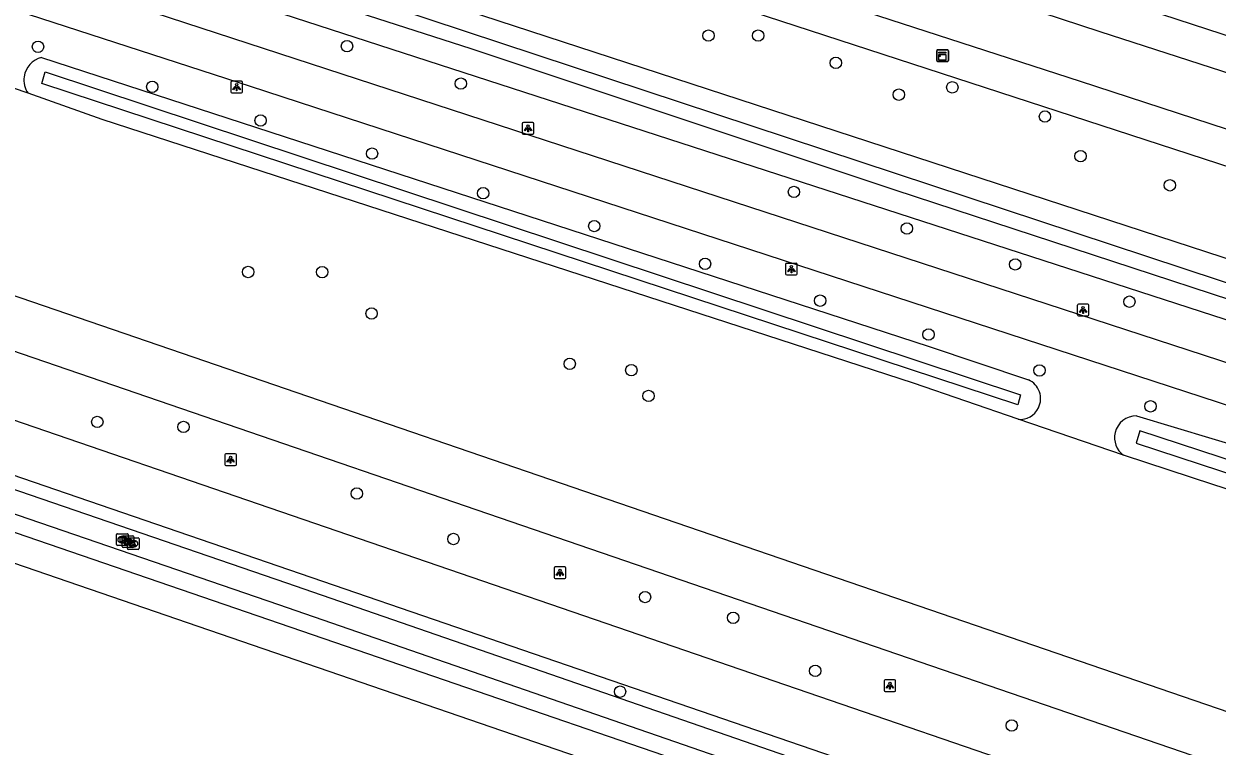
# Model space of a CAD drawing. Extents: x 155275 to 156263, y 382654 to 383635.
# Drawn here: x 155740.2 to 155842.7, y 382709.3 to 382771.3 of the extents above; entities that cross this region are included whole.
import ezdxf

# ---------------------------------------------------------------- set-up
doc = ezdxf.new("R2010")
doc.units = 0
for name, color, linetype in [('IMGEO_Berm_groen', 7, 'Continuous'), ('IMGEO_Boom', 7, 'Continuous'), ('IMGEO_Fietspad_gesloten', 7, 'Continuous'), ('IMGEO_Groenvoorziening', 7, 'Continuous'), ('IMGEO_Kast', 7, 'Continuous'), ('IMGEO_Kolk', 7, 'Continuous'), ('IMGEO_Lichtpunt', 7, 'Continuous'), ('IMGEO_Loofbos', 7, 'Continuous'), ('IMGEO_Rijbaan_lokaal_gesloten', 7, 'Continuous'), ('IMGEO_Rijbaan_regionaal_gesloten', 7, 'Continuous'), ('IMGEO_Waterloop', 7, 'Continuous')]:
    doc.layers.add(name, color=color, linetype=linetype)

msp = doc.modelspace()

# ---------------------------------------------------------------- linework, layer by layer
at = {"layer": 'IMGEO_Berm_groen'}
for points in [[(155577.78, 382834.26), (155577.59, 382833.89), (155577.45, 382833.38), (155577.38, 382832.64), (155577.38, 382832.6), (155577.58, 382832), (155578.91, 382831.42), (155583.98, 382830.01), (155915.89, 382722.43)], [(155741.73, 382768.4), (155817.86, 382743.62), (155826.47, 382740.73)], [(155740.58, 382765.33), (155732.16, 382768.19)], [(155825.58, 382737.35), (155816.59, 382740.46), (155746.93, 382763.08), (155740.58, 382765.33)], [(155835.75, 382737.64), (155858.39, 382730.82), (155871.79, 382726.78), (155892.78, 382720.19), (155909.15, 382714.79), (155913.42, 382713.61), (155918.89, 382712.01), (155921.41, 382711.32), (155924.08, 382710.26)], [(155834.63, 382734.27), (155825.58, 382737.35)], [(155907.94, 382709.72), (155904.76, 382711.66), (155898.18, 382713.83), (155842.38, 382731.71), (155834.63, 382734.27)]]:
    msp.add_lwpolyline(points, dxfattribs=at)
for centre, radius, start, end in [((155742.19, 382766.49), 1.97, 103.5907, 172.3086), ((155742.18, 382766.47), 1.96, 171.8166, 215.3981), ((155825.75, 382739.12), 1.76, 333.4227, 66.0179), ((155825.75, 382739.1), 1.76, 264.2631, 333.9181), ((155835.72, 382735.78), 1.86, 89.2755, 166.992), ((155835.72, 382735.77), 1.86, 166.6125, 233.9855)]:
    msp.add_arc(centre, radius, start, end, dxfattribs=at)
at = {"layer": 'IMGEO_Boom'}
for centre in [(155798.99, 382770.28), (155803.26, 382770.28), (155741.43, 382769.32), (155767.96, 382769.37), (155809.93, 382767.94), (155751.24, 382765.88), (155777.73, 382766.16), (155819.93, 382765.84), (155815.34, 382765.21), (155760.54, 382762.99), (155827.88, 382763.33), (155770.11, 382760.15), (155830.94, 382759.93), (155779.65, 382756.75), (155806.33, 382756.86), (155838.61, 382757.43), (155789.19, 382753.93), (155816.03, 382753.72), (155798.7, 382750.69), (155825.33, 382750.64), (155759.47, 382749.99), (155765.83, 382749.98), (155808.58, 382747.53), (155835.13, 382747.44), (155770.07, 382746.43), (155817.89, 382744.62), (155787.08, 382742.11), (155792.37, 382741.56), (155827.41, 382741.54), (155793.85, 382739.35), (155836.95, 382738.46), (155746.52, 382737.12), (155753.92, 382736.69), (155768.8, 382730.97), (155777.09, 382727.07), (155793.55, 382722.09), (155801.11, 382720.31), (155808.16, 382715.76), (155791.4, 382713.97), (155825.03, 382711.06)]:
    msp.add_circle(centre, 0.489, dxfattribs=at)
at = {"layer": 'IMGEO_Fietspad_gesloten'}
for points in [[(155900.91, 382719.83), (155759.67, 382765.92), (155663.46, 382797.12), (155571.34, 382827.15), (155557.35, 382831.56)], [(155902.12, 382723.09), (155736.56, 382777.11), (155664.54, 382800.41), (155572.37, 382830.46)], [(155516.42, 382806.7), (155518.7, 382805.4), (155529.49, 382800.17), (155534.1, 382798.16), (155535.88, 382797.55), (155896.95, 382673.55), (155947.87, 382656.21)], [(155536.23, 382794.8), (155803.62, 382702.94), (155946.67, 382653.88)]]:
    msp.add_lwpolyline(points, dxfattribs=at)
at = {"layer": 'IMGEO_Groenvoorziening'}
msp.add_lwpolyline([(155916.41, 382747.67), (155914.82, 382747.52), (155913.28, 382747.6), (155911.86, 382747.92), (155910.48, 382748.32), (155908.34, 382748.98), (155885.77, 382756.51), (155664.73, 382828.54)], dxfattribs=at)
at = {"layer": 'IMGEO_Kast'}
for p, q in [((155818.59, 382768.13), (155818.59, 382768.97)), ((155818.59, 382768.97), (155818.59, 382768.13)), ((155818.66, 382769.06), (155819.5, 382769.06)), ((155819.5, 382769.06), (155818.66, 382769.06)), ((155819.59, 382768.98), (155819.59, 382768.14)), ((155819.59, 382768.14), (155819.59, 382768.98)), ((155819.51, 382768.06), (155818.67, 382768.06)), ((155818.67, 382768.06), (155819.51, 382768.06))]:
    msp.add_line(p, q, dxfattribs=at)
for points in [[(155818.78, 382768.85), (155819.38, 382768.85), (155819.38, 382768.76), (155818.78, 382768.76), (155818.78, 382768.85)], [(155818.78, 382768.67), (155819.38, 382768.67), (155819.38, 382768.18), (155818.78, 382768.18), (155818.78, 382768.67)]]:
    msp.add_lwpolyline(points, dxfattribs=at)
msp.add_circle((155818.87, 382768.52), 0.0377, dxfattribs=at)
for centre, start, end in [((155818.67, 382768.98), 92.4484, 184.2845), ((155818.67, 382768.98), 92.4484, 184.2845), ((155819.51, 382768.98), 2.4484, 94.2845), ((155819.51, 382768.98), 2.4484, 94.2845), ((155818.67, 382768.13), 182.4484, 274.2845), ((155818.67, 382768.13), 182.4484, 274.2845), ((155819.51, 382768.13), 272.4484, 4.2845), ((155819.51, 382768.13), 272.4484, 4.2845)]:
    msp.add_arc(centre, 0.0779, start, end, dxfattribs=at)
at = {"layer": 'IMGEO_Kolk'}
for p, q in [((155748.17, 382726.6), (155748.17, 382727.45)), ((155748.25, 382727.52), (155749.1, 382727.52)), ((155748.65, 382726.42), (155748.65, 382727.27)), ((155748.66, 382727.3), (155748.68, 382727.3)), ((155748.73, 382727.35), (155749.58, 382727.35)), ((155749.17, 382727.45), (155749.17, 382726.6)), ((155749.65, 382727.27), (155749.65, 382726.42)), ((155749.1, 382726.52), (155748.25, 382726.52)), ((155748.68, 382726.74), (155748.66, 382726.74)), ((155749.58, 382726.34), (155748.73, 382726.34)), ((155749.1, 382726.25), (155749.1, 382727.11)), ((155749.14, 382727.12), (155749.16, 382727.12)), ((155749.16, 382726.57), (155749.14, 382726.57)), ((155749.17, 382727.18), (155750.03, 382727.18)), ((155749.59, 382726.96), (155749.61, 382726.96)), ((155749.61, 382726.4), (155749.59, 382726.4)), ((155750.1, 382727.11), (155750.1, 382726.25)), ((155750.03, 382726.18), (155749.17, 382726.18))]:
    msp.add_line(p, q, dxfattribs=at)
for points in [[(155748.17, 382726.6), (155748.17, 382727.45)], [(155748.25, 382727.52), (155749.1, 382727.52)], [(155748.49, 382727.22), (155748.62, 382727.22), (155748.62, 382727.07), (155748.74, 382727.22), (155748.91, 382727.22), (155748.76, 382727.07), (155748.92, 382726.82), (155748.76, 382726.82), (155748.68, 382726.99), (155748.62, 382726.92), (155748.62, 382726.82), (155748.49, 382726.82), (155748.49, 382727.22)], [(155748.65, 382726.42), (155748.65, 382727.27)], [(155748.73, 382727.35), (155749.58, 382727.35)], [(155749.17, 382727.45), (155749.17, 382726.6)], [(155749.65, 382727.27), (155749.65, 382726.42)], [(155749.1, 382726.52), (155748.25, 382726.52)], [(155749.58, 382726.34), (155748.73, 382726.34)], [(155748.97, 382727.04), (155749.1, 382727.04), (155749.1, 382726.89), (155749.22, 382727.04), (155749.39, 382727.04), (155749.24, 382726.89), (155749.4, 382726.64), (155749.24, 382726.64), (155749.16, 382726.81), (155749.1, 382726.74), (155749.1, 382726.64), (155748.97, 382726.64), (155748.97, 382727.04)], [(155749.1, 382726.25), (155749.1, 382727.11)], [(155749.17, 382727.18), (155750.03, 382727.18)], [(155749.42, 382726.88), (155749.54, 382726.88), (155749.54, 382726.73), (155749.67, 382726.88), (155749.84, 382726.88), (155749.69, 382726.73), (155749.84, 382726.48), (155749.69, 382726.48), (155749.61, 382726.64), (155749.54, 382726.58), (155749.54, 382726.48), (155749.42, 382726.48), (155749.42, 382726.88)], [(155750.1, 382727.11), (155750.1, 382726.25)], [(155750.03, 382726.18), (155749.17, 382726.18)]]:
    msp.add_lwpolyline(points, dxfattribs=at)
for centre, start, end in [((155748.25, 382727.45), 91.552, 178.448), ((155748.25, 382727.45), 91.552, 178.448), ((155748.73, 382727.27), 91.552, 178.448), ((155748.73, 382727.27), 91.552, 178.448), ((155749.1, 382727.45), 1.552, 88.448), ((155749.1, 382727.45), 1.552, 88.448), ((155749.58, 382727.27), 1.552, 88.448), ((155749.58, 382727.27), 1.552, 88.448), ((155748.25, 382726.6), 181.552, 268.448), ((155748.25, 382726.6), 181.552, 268.448), ((155748.73, 382726.42), 181.552, 268.448), ((155748.73, 382726.42), 181.552, 268.448), ((155749.18, 382727.1), 91.552, 178.448), ((155749.18, 382727.1), 91.552, 178.448), ((155749.1, 382726.6), 271.552, 358.448), ((155749.1, 382726.6), 271.552, 358.448), ((155749.18, 382726.25), 181.552, 268.448), ((155749.18, 382726.25), 181.552, 268.448), ((155749.58, 382726.42), 271.552, 358.448), ((155749.58, 382726.42), 271.552, 358.448), ((155750.02, 382727.1), 1.552, 88.448), ((155750.02, 382727.1), 1.552, 88.448), ((155750.02, 382726.25), 271.552, 358.448), ((155750.02, 382726.25), 271.552, 358.448)]:
    msp.add_arc(centre, 0.0765, start, end, dxfattribs=at)
for centre, major_axis, ratio, start_param, end_param in [((155748.66, 382727.02), (-0.387, 0.002), 0.722429, 4.712389, 7.853982), ((155748.68, 382727.02), (-0.39, 0.002), 0.717154, 1.570796, 4.712389), ((155749.14, 382726.84), (-0.387, 0.002), 0.722429, 4.712389, 7.853982), ((155749.16, 382726.84), (-0.39, 0.002), 0.717154, 1.570796, 4.712389), ((155749.59, 382726.68), (-0.387, 0.002), 0.722429, 4.712389, 7.853982), ((155749.61, 382726.68), (-0.39, 0.002), 0.717154, 1.570796, 4.712389)]:
    msp.add_ellipse(centre, major_axis=major_axis, ratio=ratio, start_param=start_param, end_param=end_param, dxfattribs=at)
at = {"layer": 'IMGEO_Lichtpunt'}
for p, q in [((155757.99, 382766.26), (155757.99, 382765.45)), ((155757.99, 382766.26), (155757.99, 382765.45)), ((155758.89, 382766.36), (155758.08, 382766.36)), ((155758.89, 382766.36), (155758.08, 382766.36)), ((155758.98, 382765.45), (155758.98, 382766.26)), ((155758.98, 382765.45), (155758.98, 382766.26)), ((155758.08, 382765.36), (155758.89, 382765.36)), ((155758.08, 382765.36), (155758.89, 382765.36)), ((155783.01, 382762.72), (155783.01, 382761.92)), ((155783.01, 382762.72), (155783.01, 382761.92)), ((155783.91, 382762.82), (155783.1, 382762.82)), ((155783.91, 382762.82), (155783.1, 382762.82)), ((155784, 382761.92), (155784, 382762.72)), ((155784, 382761.92), (155784, 382762.72)), ((155783.1, 382761.82), (155783.91, 382761.82)), ((155783.1, 382761.82), (155783.91, 382761.82)), ((155805.62, 382750.64), (155805.62, 382749.83)), ((155805.62, 382750.64), (155805.62, 382749.83)), ((155806.52, 382750.73), (155805.71, 382750.73)), ((155806.52, 382750.73), (155805.71, 382750.73)), ((155806.61, 382749.83), (155806.61, 382750.64)), ((155806.61, 382749.83), (155806.61, 382750.64)), ((155805.71, 382749.74), (155806.52, 382749.74)), ((155805.71, 382749.74), (155806.52, 382749.74)), ((155830.66, 382747.13), (155830.66, 382746.32)), ((155830.66, 382747.13), (155830.66, 382746.32)), ((155831.56, 382747.23), (155830.76, 382747.23)), ((155831.56, 382747.23), (155830.76, 382747.23)), ((155831.66, 382746.32), (155831.66, 382747.13)), ((155831.66, 382746.32), (155831.66, 382747.13)), ((155830.76, 382746.23), (155831.56, 382746.23)), ((155830.76, 382746.23), (155831.56, 382746.23)), ((155757.46, 382734.29), (155757.46, 382733.48)), ((155757.46, 382734.29), (155757.46, 382733.48)), ((155758.37, 382734.38), (155757.56, 382734.38)), ((155758.37, 382734.38), (155757.56, 382734.38)), ((155757.56, 382733.38), (155758.37, 382733.38)), ((155757.56, 382733.38), (155758.37, 382733.38)), ((155758.46, 382733.48), (155758.46, 382734.29)), ((155758.46, 382733.48), (155758.46, 382734.29)), ((155785.75, 382724.58), (155785.75, 382723.77)), ((155785.75, 382724.58), (155785.75, 382723.77)), ((155786.65, 382724.67), (155785.84, 382724.67)), ((155786.65, 382724.67), (155785.84, 382724.67)), ((155786.74, 382723.77), (155786.74, 382724.58)), ((155786.74, 382723.77), (155786.74, 382724.58)), ((155785.84, 382723.67), (155786.65, 382723.67)), ((155785.84, 382723.67), (155786.65, 382723.67)), ((155814.97, 382714.99), (155814.16, 382714.99)), ((155814.97, 382714.99), (155814.16, 382714.99)), ((155814.07, 382714.89), (155814.07, 382714.09)), ((155814.07, 382714.89), (155814.07, 382714.09)), ((155814.16, 382713.99), (155814.97, 382713.99)), ((155814.16, 382713.99), (155814.97, 382713.99)), ((155815.06, 382714.09), (155815.06, 382714.89)), ((155815.06, 382714.09), (155815.06, 382714.89))]:
    msp.add_line(p, q, dxfattribs=at)
for points in [[(155758.36, 382765.92), (155758.4, 382765.9), (155758.21, 382765.63), (155758.17, 382765.66), (155758.36, 382765.92)], [(155758.46, 382765.88), (155758.51, 382765.88), (155758.51, 382765.55), (155758.46, 382765.55), (155758.46, 382765.88)], [(155758.57, 382765.9), (155758.61, 382765.92), (155758.8, 382765.66), (155758.76, 382765.63), (155758.57, 382765.9)], [(155783.38, 382762.39), (155783.42, 382762.36), (155783.23, 382762.1), (155783.19, 382762.12), (155783.38, 382762.39)], [(155783.48, 382762.34), (155783.53, 382762.34), (155783.53, 382762.02), (155783.48, 382762.02), (155783.48, 382762.34)], [(155783.59, 382762.36), (155783.63, 382762.39), (155783.82, 382762.12), (155783.78, 382762.1), (155783.59, 382762.36)], [(155805.99, 382750.3), (155806.03, 382750.28), (155805.84, 382750.01), (155805.8, 382750.04), (155805.99, 382750.3)], [(155806.09, 382750.26), (155806.14, 382750.26), (155806.14, 382749.93), (155806.09, 382749.93), (155806.09, 382750.26)], [(155806.2, 382750.28), (155806.24, 382750.3), (155806.43, 382750.04), (155806.39, 382750.01), (155806.2, 382750.28)], [(155831.04, 382746.79), (155831.08, 382746.77), (155830.89, 382746.5), (155830.85, 382746.53), (155831.04, 382746.79)], [(155831.14, 382746.75), (155831.19, 382746.75), (155831.19, 382746.42), (155831.14, 382746.42), (155831.14, 382746.75)], [(155831.25, 382746.77), (155831.29, 382746.79), (155831.47, 382746.53), (155831.44, 382746.5), (155831.25, 382746.77)], [(155757.84, 382733.95), (155757.88, 382733.92), (155757.69, 382733.66), (155757.65, 382733.69), (155757.84, 382733.95)], [(155757.94, 382733.9), (155757.99, 382733.9), (155757.99, 382733.58), (155757.94, 382733.58), (155757.94, 382733.9)], [(155758.05, 382733.92), (155758.09, 382733.95), (155758.27, 382733.69), (155758.24, 382733.66), (155758.05, 382733.92)], [(155786.12, 382724.24), (155786.16, 382724.21), (155785.97, 382723.95), (155785.93, 382723.98), (155786.12, 382724.24)], [(155786.22, 382724.19), (155786.27, 382724.19), (155786.27, 382723.87), (155786.22, 382723.87), (155786.22, 382724.19)], [(155786.33, 382724.21), (155786.37, 382724.24), (155786.56, 382723.98), (155786.52, 382723.95), (155786.33, 382724.21)], [(155814.44, 382714.56), (155814.48, 382714.53), (155814.29, 382714.27), (155814.25, 382714.3), (155814.44, 382714.56)], [(155814.54, 382714.51), (155814.59, 382714.51), (155814.59, 382714.19), (155814.54, 382714.19), (155814.54, 382714.51)], [(155814.65, 382714.53), (155814.69, 382714.56), (155814.88, 382714.29), (155814.84, 382714.27), (155814.65, 382714.53)]]:
    msp.add_lwpolyline(points, dxfattribs=at)
for centre in [(155758.49, 382766.06), (155783.51, 382762.52), (155806.12, 382750.44), (155831.16, 382746.93), (155757.96, 382734.08), (155786.25, 382724.37), (155814.57, 382714.69)]:
    msp.add_circle(centre, 0.0994, dxfattribs=at)
for centre, start, end in [((155758.08, 382766.26), 90, 180), ((155758.08, 382766.26), 90, 180), ((155758.89, 382766.26), 0, 90), ((155758.89, 382766.26), 0, 90), ((155758.08, 382765.45), 180, 270), ((155758.08, 382765.45), 180, 270), ((155758.89, 382765.45), 270, 0), ((155758.89, 382765.45), 270, 360), ((155783.1, 382762.72), 90, 180), ((155783.1, 382762.72), 90, 180), ((155783.91, 382762.72), 0, 90), ((155783.91, 382762.72), 0, 90), ((155783.1, 382761.92), 180, 270), ((155783.1, 382761.92), 180, 270), ((155783.91, 382761.92), 270, 0), ((155783.91, 382761.92), 270, 360), ((155805.71, 382750.64), 90, 180), ((155805.71, 382750.64), 90, 180), ((155805.71, 382749.83), 180, 270), ((155805.71, 382749.83), 180, 270), ((155806.52, 382750.64), 0, 90), ((155806.52, 382750.64), 0, 90), ((155806.52, 382749.83), 270, 0), ((155806.52, 382749.83), 270, 360), ((155830.76, 382747.13), 90, 180), ((155830.76, 382747.13), 90, 180), ((155831.56, 382747.13), 0, 90), ((155831.56, 382747.13), 0, 90), ((155830.76, 382746.32), 180, 270), ((155830.76, 382746.32), 180, 270), ((155831.56, 382746.32), 270, 0), ((155831.56, 382746.32), 270, 360), ((155757.56, 382734.29), 90, 180), ((155757.56, 382734.29), 90, 180), ((155757.56, 382733.48), 180, 270), ((155757.56, 382733.48), 180, 270), ((155758.37, 382734.29), 0, 90), ((155758.37, 382734.29), 0, 90), ((155758.37, 382733.48), 270, 0), ((155758.37, 382733.48), 270, 360), ((155785.84, 382724.58), 90, 180), ((155785.84, 382724.58), 90, 180), ((155786.65, 382724.58), 0, 90), ((155786.65, 382724.58), 0, 90), ((155785.84, 382723.77), 180, 270), ((155785.84, 382723.77), 180, 270), ((155786.65, 382723.77), 270, 0), ((155786.65, 382723.77), 270, 360), ((155814.16, 382714.89), 90, 180), ((155814.16, 382714.89), 90, 180), ((155814.97, 382714.89), 0, 90), ((155814.97, 382714.89), 0, 90), ((155814.16, 382714.09), 180, 270), ((155814.16, 382714.09), 180, 270), ((155814.97, 382714.09), 270, 0), ((155814.97, 382714.09), 270, 360)]:
    msp.add_arc(centre, 0.0946, start, end, dxfattribs=at)
at = {"layer": 'IMGEO_Loofbos'}
for points in [[(155599.34, 382830.86), (155649.23, 382814.57), (155649.8, 382814.87), (155649.96, 382815.14), (155650.32, 382815.53), (155651.15, 382815.37), (155652.6, 382814.82), (155653, 382814.45), (155653.11, 382813.83), (155653.75, 382813.09), (155916.37, 382727.37)], [(155659.08, 382819.09), (155665.42, 382817), (155675.1, 382813.91), (155856.49, 382754.85), (155882.27, 382746.42), (155908.88, 382737.78), (155912.06, 382737.27), (155914.14, 382737.08), (155916.9, 382737.12)]]:
    msp.add_lwpolyline(points, dxfattribs=at)
at = {"layer": 'IMGEO_Rijbaan_lokaal_gesloten'}
for points in [[(155663.57, 382825.77), (155667.95, 382824.25), (155677.51, 382821.19), (155706.68, 382811.72), (155707.09, 382811.54), (155740.97, 382800.5), (155781.24, 382787.33), (155807.79, 382778.78), (155832.6, 382770.63), (155859.24, 382762.01), (155884.82, 382753.66), (155907.39, 382746.14), (155911.58, 382745.1), (155916.61, 382744.68)], [(155916.81, 382740.11), (155912.54, 382740.23), (155909.36, 382740.74), (155904.8, 382742.16), (155883.21, 382749.27), (155857.42, 382757.7), (155830.94, 382766.35), (155806.47, 382774.3), (155779.9, 382782.88), (155739.55, 382796.06), (155705.56, 382807.06), (155705.55, 382807.1), (155676.01, 382816.77), (155666.33, 382819.85), (155660.55, 382821.7)]]:
    msp.add_lwpolyline(points, dxfattribs=at)
at = {"layer": 'IMGEO_Rijbaan_regionaal_gesloten'}
for points in [[(155956.56, 382673.18), (155938.56, 382679.65), (155542.28, 382815.54)], [(155535.22, 382813.07), (155600.48, 382790.85), (155937.17, 382675.36), (155954.48, 382669.13)], [(155952.14, 382664.55), (155935.54, 382669.94), (155598.66, 382785.57), (155541.77, 382805.05), (155536.5, 382806.83), (155535.02, 382807.46)], [(155534.82, 382802.68), (155539.76, 382800.99), (155608.36, 382777.52), (155933.83, 382665.8), (155950.07, 382660.52)]]:
    msp.add_lwpolyline(points, dxfattribs=at)
at = {"layer": 'IMGEO_Waterloop'}
for points in [[(155686.43, 382799.15), (155657.3, 382808.66), (155583.39, 382832.73), (155579.52, 382833.86), (155578.34, 382834.31), (155578.74, 382835.28), (155579.86, 382834.91), (155650.3, 382812.89), (155650.94, 382814.93), (155652.14, 382814.5), (155651.56, 382812.47), (155910.7, 382726.88)], [(155762.76, 382723.32), (155814.14, 382705.55), (155866.08, 382687.83), (155944.89, 382660.79), (155944.25, 382658.9), (155865.43, 382685.94), (155813.49, 382703.65), (155762.11, 382721.43), (155657.81, 382757.19), (155556.16, 382791.94), (155535.86, 382798.75), (155536.64, 382800.59), (155556.8, 382793.83), (155658.45, 382759.09), (155762.76, 382723.32)], [(155910.27, 382725.89), (155864.28, 382740.88), (155815.01, 382757), (155778.61, 382769.13), (155725.78, 382786.13), (155686.43, 382799.15)], [(155825.79, 382739.44), (155825.54, 382738.59), (155741.77, 382766.17), (155742.05, 382767.18), (155825.79, 382739.44)], [(155836.02, 382736.35), (155835.71, 382735.3), (155906.62, 382712.03), (155917.06, 382708.61), (155924.19, 382706.91), (155924.42, 382708.25), (155917.2, 382709.8), (155913.73, 382710.88), (155836.02, 382736.35)]]:
    msp.add_lwpolyline(points, dxfattribs=at)

doc.saveas('drawing.dxf')
